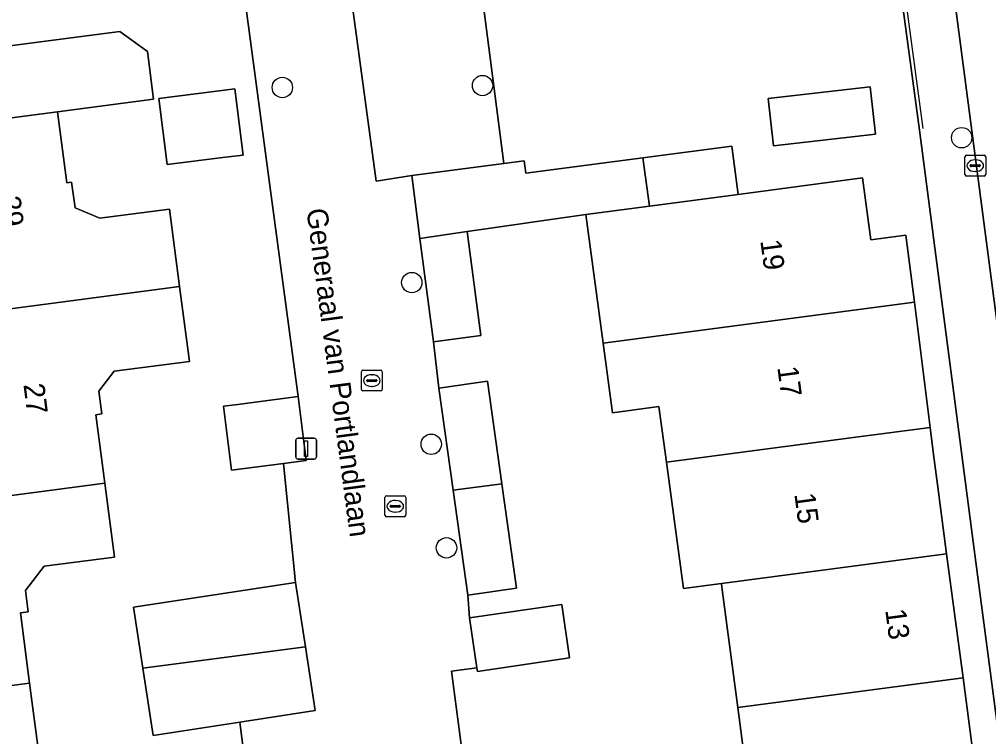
# Model space of a CAD drawing. Extents: x 161084 to 161928, y 385354 to 386522.
# Drawn here: x 161206.13 to 161252.7, y 385920.36 to 385954.8 of the extents above; entities that cross this region are included whole.
import ezdxf

# ---------------------------------------------------------------- set-up
doc = ezdxf.new("R2010")
doc.units = 0
for name, color, linetype in [('IMGEO_Boom', 7, 'Continuous'), ('IMGEO_Erf', 7, 'Continuous'), ('IMGEO_Kolk', 7, 'Continuous'), ('IMGEO_Lichtmast', 7, 'Continuous'), ('IMGEO_Muur', 7, 'Continuous'), ('IMGEO_Openbare_ruimte_label', 7, 'Continuous'), ('IMGEO_Pand', 7, 'Continuous'), ('IMGEO_Pand_nummerreeks', 7, 'Continuous'), ('IMGEO_Parkeervlak_open', 7, 'Continuous'), ('IMGEO_Rijbaan_lokaal_open', 7, 'Continuous'), ('IMGEO_Rioolput', 7, 'Continuous'), ('IMGEO_Voetpad_open', 7, 'Continuous')]:
    doc.layers.add(name, color=color, linetype=linetype)

msp = doc.modelspace()

# ---------------------------------------------------------------- linework, layer by layer
at = {"layer": 'IMGEO_Boom'}
for centre in [(161218.765, 385951.53), (161228.386, 385951.624), (161251.407, 385949.12), (161224.987, 385942.164), (161225.918, 385934.399), (161226.654, 385929.428)]:
    msp.add_circle(centre, 0.489, dxfattribs=at)
at = {"layer": 'IMGEO_Erf'}
for points in [[(161258.188, 385882.488), (161252.002, 385929.347), (161249.386, 385949.483), (161247.222, 385965.488)], [(161227.787, 385960.403), (161229.414, 385947.881), (161230.385, 385948.009), (161230.464, 385947.409), (161236.082, 385948.149), (161240.367, 385948.714), (161240.672, 385946.399), (161246.65, 385947.187), (161247.04, 385944.218), (161248.725, 385944.44), (161249.148, 385941.23), (161249.888, 385935.207), (161250.059, 385933.909), (161250.249, 385932.464), (161250.686, 385929.144), (161251.473, 385923.178), (161252.265, 385917.163)], [(161218.236, 385909.289), (161216.73, 385921.061), (161212.556, 385920.422), (161212.063, 385923.643), (161211.614, 385926.575), (161219.398, 385927.766), (161218.827, 385933.479), (161216.329, 385933.155), (161215.932, 385936.226), (161216.502, 385936.3), (161219.521, 385936.691), (161218.228, 385946.348), (161216.754, 385957.349)], [(161203.935, 385953.303), (161207.52, 385953.772), (161210.956, 385954.221), (161212.28, 385953.257), (161212.569, 385950.965), (161207.966, 385950.364), (161208.412, 385946.959), (161208.643, 385946.989), (161208.805, 385945.749), (161209.995, 385945.255), (161213.34, 385945.693), (161213.828, 385941.968), (161214.298, 385938.379), (161210.685, 385937.906), (161209.953, 385936.954), (161210.097, 385935.856), (161209.805, 385935.818), (161210.235, 385932.528), (161210.699, 385928.984), (161207.318, 385928.541), (161206.427, 385927.381), (161206.561, 385926.353), (161206.18, 385926.303), (161206.622, 385922.928), (161207.049, 385919.666)], [(161241.442, 385915.738), (161240.649, 385921.754), (161239.887, 385927.541), (161239.863, 385927.72), (161238.043, 385927.48), (161237.224, 385933.54), (161236.863, 385936.216), (161234.629, 385935.915), (161234.177, 385939.26), (161233.343, 385945.438), (161227.641, 385944.609), (161228.298, 385939.62), (161226.033, 385939.322), (161226.285, 385937.101), (161228.621, 385937.43), (161229.314, 385932.501), (161230.019, 385927.484), (161227.684, 385927.156), (161227.766, 385926.059), (161232.192, 385926.712), (161232.572, 385924.14), (161228.145, 385923.487), (161228.118, 385923.668), (161226.889, 385923.512), (161227.54, 385918.633)]]:
    msp.add_lwpolyline(points, dxfattribs=at)
for points in [[(161216.483, 385951.458), (161216.883, 385948.287), (161216.041, 385948.181), (161213.234, 385947.827), (161212.834, 385950.998)], [(161247.006, 385951.567), (161247.269, 385949.291), (161242.368, 385948.725), (161242.105, 385951.001)]]:
    msp.add_lwpolyline(points, close=True, dxfattribs=at)
at = {"layer": 'IMGEO_Kolk'}
for p, q in [((161251.561, 385947.35), (161251.561, 385948.202)), ((161251.636, 385948.276), (161252.488, 385948.276)), ((161252.049, 385948.056), (161252.074, 385948.056)), ((161252.562, 385948.202), (161252.562, 385947.35)), ((161251.82, 385947.77), (161251.82, 385947.782)), ((161252.258, 385947.733), (161251.86, 385947.733)), ((161251.863, 385947.819), (161252.261, 385947.819)), ((161252.072, 385947.496), (161252.047, 385947.496)), ((161252.304, 385947.782), (161252.304, 385947.77)), ((161252.488, 385947.276), (161251.636, 385947.276)), ((161222.563, 385937.032), (161222.563, 385937.884)), ((161222.638, 385937.958), (161223.49, 385937.958)), ((161223.051, 385937.738), (161223.076, 385937.738)), ((161223.564, 385937.884), (161223.564, 385937.032)), ((161222.822, 385937.452), (161222.822, 385937.464)), ((161223.26, 385937.415), (161222.862, 385937.415)), ((161222.865, 385937.501), (161223.263, 385937.501)), ((161223.306, 385937.464), (161223.306, 385937.452)), ((161223.49, 385936.958), (161222.638, 385936.958)), ((161223.074, 385937.178), (161223.049, 385937.178))]:
    msp.add_line(p, q, dxfattribs=at)
for points in [[(161251.561, 385947.35), (161251.561, 385948.202)], [(161251.636, 385948.276), (161252.488, 385948.276)], [(161252.562, 385948.202), (161252.562, 385947.35)], [(161252.488, 385947.276), (161251.636, 385947.276)], [(161222.563, 385937.032), (161222.563, 385937.884)], [(161222.638, 385937.958), (161223.49, 385937.958)], [(161223.564, 385937.884), (161223.564, 385937.032)], [(161223.49, 385936.958), (161222.638, 385936.958)]]:
    msp.add_lwpolyline(points, dxfattribs=at)
for centre, radius, start, end in [((161251.638, 385948.2), 0.0765, 91.552, 178.448), ((161251.638, 385948.2), 0.0765, 91.552, 178.448), ((161252.486, 385948.2), 0.0765, 1.552, 88.448), ((161252.486, 385948.2), 0.0765, 1.552, 88.448), ((161251.86, 385947.779), 0.0403, 85.8775, 175.7526), ((161251.857, 385947.769), 0.0366, 178.938, 274.7102), ((161252.261, 385947.776), 0.043, 264.8664, 352.4533), ((161252.265, 385947.781), 0.0386, 1.7309, 96.639), ((161251.638, 385947.352), 0.0765, 181.552, 268.448), ((161251.638, 385947.352), 0.0765, 181.552, 268.448), ((161252.486, 385947.352), 0.0765, 271.552, 358.448), ((161252.486, 385947.352), 0.0765, 271.552, 358.448), ((161222.64, 385937.882), 0.0765, 91.552, 178.448), ((161222.64, 385937.882), 0.0765, 91.552, 178.448), ((161223.488, 385937.882), 0.0765, 1.552, 88.448), ((161223.488, 385937.882), 0.0765, 1.552, 88.448), ((161222.862, 385937.461), 0.0403, 85.8775, 175.7526), ((161222.859, 385937.451), 0.0366, 178.938, 274.7102), ((161223.263, 385937.458), 0.043, 264.8664, 352.4533), ((161223.267, 385937.463), 0.0386, 1.7309, 96.639), ((161222.64, 385937.034), 0.0765, 181.552, 268.448), ((161222.64, 385937.034), 0.0765, 181.552, 268.448), ((161223.488, 385937.034), 0.0765, 271.552, 358.448), ((161223.488, 385937.034), 0.0765, 271.552, 358.448)]:
    msp.add_arc(centre, radius, start, end, dxfattribs=at)
for centre, major_axis, ratio, start_param, end_param in [((161252.048, 385947.776), (-0.387, 0.002), 0.722429, 4.712389, 7.853982), ((161252.073, 385947.776), (-0.39, 0.002), 0.717154, 1.570796, 4.712389), ((161223.05, 385937.458), (-0.387, 0.002), 0.722429, 4.712389, 7.853982), ((161223.075, 385937.458), (-0.39, 0.002), 0.717154, 1.570796, 4.712389)]:
    msp.add_ellipse(centre, major_axis=major_axis, ratio=ratio, start_param=start_param, end_param=end_param, dxfattribs=at)
at = {"layer": 'IMGEO_Lichtmast'}
for p, q in [((161219.412, 385933.791), (161219.412, 385934.591)), ((161219.412, 385934.591), (161219.412, 385933.791)), ((161219.512, 385934.691), (161220.302, 385934.691)), ((161220.302, 385934.691), (161219.512, 385934.691)), ((161220.402, 385934.591), (161220.402, 385933.791)), ((161220.402, 385933.791), (161220.402, 385934.591)), ((161220.302, 385933.691), (161219.512, 385933.691)), ((161219.512, 385933.691), (161220.302, 385933.691))]:
    msp.add_line(p, q, dxfattribs=at)
msp.add_lwpolyline([(161219.832, 385934.566), (161219.982, 385934.566), (161219.982, 385933.816), (161219.832, 385933.816), (161219.832, 385934.566)], dxfattribs=at)
for centre, start, end in [((161219.512, 385934.591), 90, 180), ((161219.512, 385934.591), 90, 180), ((161220.302, 385934.591), 0, 90), ((161220.302, 385934.591), 360, 90), ((161219.512, 385933.791), 180, 270), ((161219.512, 385933.791), 180, 270), ((161220.302, 385933.791), 270, 0), ((161220.302, 385933.791), 270, 0)]:
    msp.add_arc(centre, 0.1, start, end, dxfattribs=at)
at = {"layer": 'IMGEO_Muur'}
for points in [[(161247.398, 385965.562), (161249.542, 385949.554)], [(161227.787, 385960.403), (161229.414, 385947.881)]]:
    msp.add_lwpolyline(points, dxfattribs=at)
at = {"layer": 'IMGEO_Pand'}
for points in [[(161202.721, 385954.236), (161202.577, 385955.33), (161202.296, 385955.293), (161201.857, 385958.642), (161194.442, 385957.672), (161195.025, 385953.221), (161197.598, 385953.557), (161198.184, 385949.087), (161200.451, 385949.383), (161207.966, 385950.364), (161212.569, 385950.965), (161212.28, 385953.257), (161210.956, 385954.221), (161207.52, 385953.772), (161203.935, 385953.303)], [(161216.883, 385948.287), (161216.483, 385951.458), (161212.834, 385950.998), (161213.234, 385947.827), (161216.041, 385948.181)], [(161247.269, 385949.291), (161247.006, 385951.567), (161242.105, 385951.001), (161242.368, 385948.725)], [(161208.643, 385946.989), (161208.412, 385946.959), (161207.966, 385950.364), (161200.451, 385949.383), (161200.481, 385949.154), (161201.039, 385944.894), (161203.515, 385945.218), (161204.108, 385940.695), (161213.828, 385941.968), (161213.34, 385945.693), (161209.995, 385945.255), (161208.805, 385945.749)], [(161236.408, 385945.835), (161240.672, 385946.399), (161240.367, 385948.714), (161236.082, 385948.149)], [(161236.082, 385948.149), (161230.464, 385947.409), (161230.385, 385948.009), (161229.414, 385947.881), (161224.982, 385947.297), (161225.379, 385944.281), (161227.641, 385944.609), (161233.343, 385945.438), (161236.408, 385945.835)], [(161248.725, 385944.44), (161247.04, 385944.218), (161246.65, 385947.187), (161240.672, 385946.399), (161236.408, 385945.835), (161233.343, 385945.438), (161234.177, 385939.26), (161249.148, 385941.23)], [(161225.379, 385944.281), (161226.033, 385939.322), (161228.298, 385939.62), (161227.641, 385944.609)], [(161209.953, 385936.954), (161210.685, 385937.906), (161214.298, 385938.379), (161213.828, 385941.968), (161204.108, 385940.695), (161204.7, 385936.172), (161202.26, 385935.853), (161202.822, 385931.557), (161210.235, 385932.528), (161209.805, 385935.818), (161210.097, 385935.856)], [(161249.148, 385941.23), (161234.177, 385939.26), (161234.629, 385935.915), (161236.863, 385936.216), (161237.224, 385933.54), (161246.324, 385934.738), (161249.888, 385935.207)], [(161226.975, 385932.193), (161229.314, 385932.501), (161228.621, 385937.43), (161226.285, 385937.101)], [(161219.918, 385933.62), (161219.521, 385936.691), (161216.502, 385936.3), (161215.932, 385936.226), (161216.329, 385933.155), (161218.827, 385933.479)], [(161250.249, 385932.464), (161250.059, 385933.909), (161249.888, 385935.207), (161246.324, 385934.738), (161237.224, 385933.54), (161238.043, 385927.48), (161239.863, 385927.72), (161250.686, 385929.144)], [(161206.427, 385927.381), (161207.318, 385928.541), (161210.699, 385928.984), (161210.235, 385932.528), (161202.822, 385931.557), (161200.446, 385931.246), (161201.051, 385926.627), (161198.572, 385926.302), (161199.143, 385921.945), (161206.622, 385922.928), (161206.18, 385926.303), (161206.561, 385926.353)], [(161227.684, 385927.156), (161230.019, 385927.484), (161229.314, 385932.501), (161226.975, 385932.193)], [(161250.686, 385929.144), (161239.863, 385927.72), (161239.887, 385927.541), (161240.649, 385921.754), (161251.473, 385923.178)], [(161219.398, 385927.766), (161211.614, 385926.575), (161212.063, 385923.643), (161219.872, 385924.67)], [(161228.118, 385923.668), (161228.145, 385923.487), (161232.572, 385924.14), (161232.192, 385926.712), (161227.766, 385926.059)], [(161220.34, 385921.614), (161219.872, 385924.67), (161212.063, 385923.643), (161212.556, 385920.422), (161216.73, 385921.061)], [(161202.737, 385913.352), (161212.527, 385914.637), (161212.075, 385918.086), (161208.549, 385917.625), (161207.525, 385918.412), (161207.355, 385919.706), (161207.049, 385919.666), (161206.622, 385922.928), (161199.143, 385921.945), (161199.713, 385917.59), (161202.14, 385917.907)], [(161241.442, 385915.738), (161252.265, 385917.163), (161251.473, 385923.178), (161240.649, 385921.754)]]:
    msp.add_lwpolyline(points, close=True, dxfattribs=at)
at = {"layer": 'IMGEO_Parkeervlak_open'}
msp.add_lwpolyline([(161227.787, 385960.403), (161221.584, 385959.556), (161223.267, 385947.025), (161224.982, 385947.297), (161229.414, 385947.881)], close=True, dxfattribs=at)
at = {"layer": 'IMGEO_Rijbaan_lokaal_open'}
for points in [[(161260.642, 385935.92), (161260.18, 385939.559), (161259.437, 385945.421), (161258.973, 385948.652), (161258.183, 385954.37), (161257.488, 385960.285), (161255.872, 385972.432), (161254.228, 385984.726), (161247.399, 385983.749), (161248.067, 385978.597), (161256.871, 385911.557)], [(161227.54, 385918.633), (161226.889, 385923.512), (161228.118, 385923.668), (161227.766, 385926.059), (161227.684, 385927.156), (161226.975, 385932.193), (161226.285, 385937.101), (161226.033, 385939.322), (161225.379, 385944.281), (161224.982, 385947.297), (161223.267, 385947.025), (161221.584, 385959.556), (161227.787, 385960.403), (161227.59, 385961.779), (161226.21, 385961.587), (161223.146, 385964.402), (161222.431, 385969.528), (161224.895, 385972.791), (161226.956, 385974.02), (161245.764, 385976.325), (161245.002, 385983.429)], [(161213.964, 385978.546), (161214.527, 385974.809), (161213.336, 385974.649), (161213.603, 385972.368), (161213.964, 385969.326), (161214.708, 385963.486), (161215.164, 385960.383), (161215.625, 385957.247), (161216.754, 385957.349), (161218.228, 385946.348), (161219.521, 385936.691), (161219.918, 385933.62), (161218.827, 385933.479), (161219.398, 385927.766), (161219.872, 385924.67), (161220.34, 385921.614), (161216.73, 385921.061), (161218.236, 385909.289)]]:
    msp.add_lwpolyline(points, dxfattribs=at)
at = {"layer": 'IMGEO_Rioolput'}
for p, q in [((161223.693, 385930.996), (161223.693, 385931.848)), ((161223.768, 385931.922), (161224.62, 385931.922)), ((161224.181, 385931.702), (161224.206, 385931.702)), ((161224.694, 385931.848), (161224.694, 385930.996)), ((161223.952, 385931.416), (161223.952, 385931.428)), ((161224.39, 385931.379), (161223.992, 385931.379)), ((161223.995, 385931.465), (161224.393, 385931.465)), ((161224.436, 385931.428), (161224.436, 385931.416)), ((161224.62, 385930.922), (161223.768, 385930.922)), ((161224.204, 385931.142), (161224.179, 385931.142))]:
    msp.add_line(p, q, dxfattribs=at)
for points in [[(161223.693, 385930.996), (161223.693, 385931.848)], [(161223.768, 385931.922), (161224.62, 385931.922)], [(161224.694, 385931.848), (161224.694, 385930.996)], [(161224.62, 385930.922), (161223.768, 385930.922)]]:
    msp.add_lwpolyline(points, dxfattribs=at)
for centre, radius, start, end in [((161223.77, 385931.846), 0.0765, 91.552, 178.448), ((161223.77, 385931.846), 0.0765, 91.552, 178.448), ((161224.618, 385931.846), 0.0765, 1.552, 88.448), ((161224.618, 385931.846), 0.0765, 1.552, 88.448), ((161223.992, 385931.425), 0.0403, 85.8775, 175.7526), ((161223.989, 385931.415), 0.0366, 178.938, 274.7102), ((161224.393, 385931.422), 0.043, 264.8664, 352.4533), ((161224.397, 385931.427), 0.0386, 1.7309, 96.639), ((161223.77, 385930.998), 0.0765, 181.552, 268.448), ((161223.77, 385930.998), 0.0765, 181.552, 268.448), ((161224.618, 385930.998), 0.0765, 271.552, 358.448), ((161224.618, 385930.998), 0.0765, 271.552, 358.448)]:
    msp.add_arc(centre, radius, start, end, dxfattribs=at)
for centre, major_axis, ratio, start_param, end_param in [((161224.18, 385931.422), (-0.387, 0.002), 0.722429, 4.712389, 7.853982), ((161224.205, 385931.422), (-0.39, 0.002), 0.717154, 1.570796, 4.712389)]:
    msp.add_ellipse(centre, major_axis=major_axis, ratio=ratio, start_param=start_param, end_param=end_param, dxfattribs=at)
at = {"layer": 'IMGEO_Voetpad_open'}
msp.add_lwpolyline([(161248.067, 385978.597), (161247.586, 385978.531), (161246.916, 385983.683), (161245.002, 385983.429), (161245.764, 385976.325), (161247.222, 385965.488), (161249.386, 385949.483), (161252.002, 385929.347), (161258.188, 385882.488), (161259.346, 385874.464), (161263.827, 385878.528), (161262.923, 385879.579), (161262.143, 385880.777), (161261.516, 385882.059), (161261.033, 385883.337), (161260.782, 385884.053), (161260.415, 385885.391), (161260.168, 385886.756), (161258.922, 385896.131), (161258.033, 385902.817), (161257.309, 385908.263), (161256.871, 385911.557)], close=True, dxfattribs=at)

# ---------------------------------------------------------------- texts
at = {"layer": 'IMGEO_Openbare_ruimte_label'}
msp.add_text('Generaal van Portlandlaan', height=1, rotation=277.5871, dxfattribs=at).set_placement((161219.921, 385945.668))
at = {"layer": 'IMGEO_Pand_nummerreeks'}
for s, rotation, p in [('29', 277.2534, (161205.18, 385946.269)), ('19', 277.6602, (161241.728, 385944.176)), ('17', 277.6602, (161242.547, 385938.092)), ('27', 277.2534, (161206.325, 385937.267)), ('15', 277.6602, (161243.365, 385932.008)), ('13', 277.5055, (161247.733, 385926.441))]:
    msp.add_text(s, height=1, rotation=rotation, dxfattribs=at).set_placement(p)

doc.saveas('drawing.dxf')
